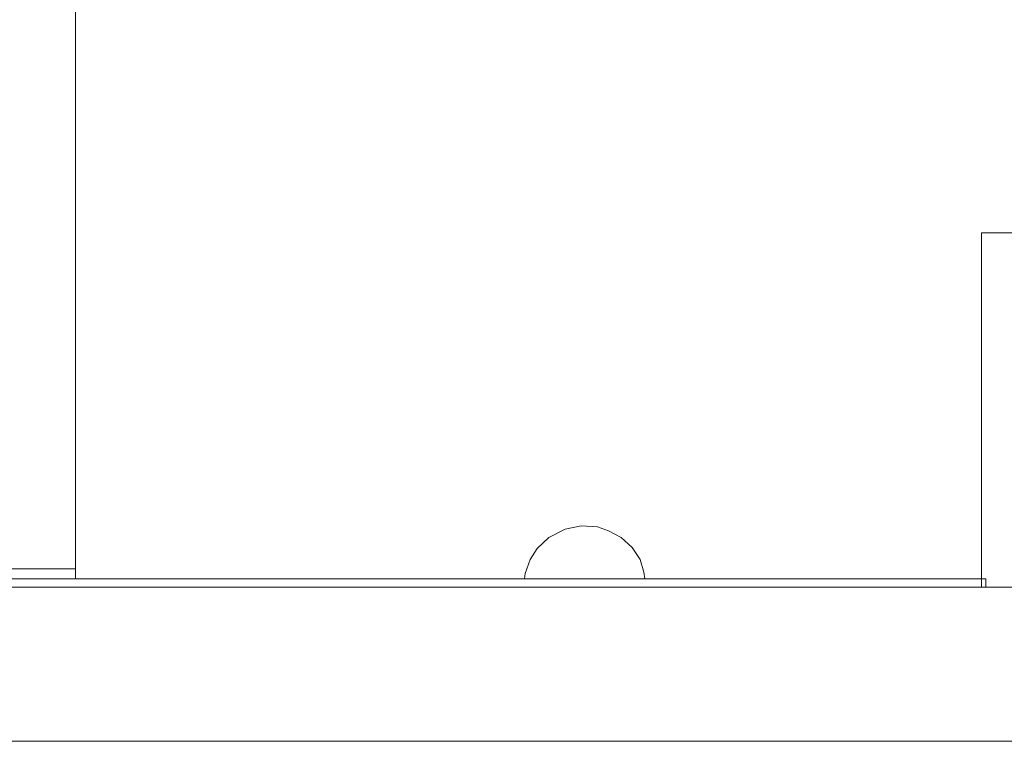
# Model space of a CAD drawing. Header units: millimetres. Extents: x -261 to 187, y -214 to 106.
# Tile 1006 of 1056: x -196.14 to -192.94, y 3.65 to 6. Entities that reach past the tile are written whole.
import ezdxf

# ---------------------------------------------------------------- set-up
doc = ezdxf.new("R2010")
doc.units = ezdxf.units.MM
doc.header["$LTSCALE"] = 0.005
doc.header["$MEASUREMENT"] = 0
for name, color, linetype, lineweight in [('IFC-Elemento terminal-Contorno', 9, 'Continuous', 5), ('IFC-Laje-Contorno', 9, 'Continuous', 5), ('IFC-Parede padrão-Contorno', 9, 'Continuous', 5), ('IFC-Parede-Contorno', 9, 'Continuous', 5)]:
    doc.layers.add(name, color=color, linetype=linetype, lineweight=lineweight)

msp = doc.modelspace()

# ---------------------------------------------------------------- linework, layer by layer
at = {"layer": 'IFC-Elemento terminal-Contorno', "lineweight": 5}
for p, q in [((-194.4203, 4.3173), (-194.368, 4.3444)), ((-194.368, 4.3444), (-194.3151, 4.355)), ((-194.3151, 4.355), (-194.2624, 4.3514)), ((-194.2624, 4.3514), (-194.2262, 4.3384)), ((-194.2262, 4.3384), (-194.185, 4.3173)), ((-194.4586, 4.2809), (-194.4203, 4.3173)), ((-194.185, 4.3173), (-194.1502, 4.2847)), ((-194.4814, 4.2456), (-194.4586, 4.2809)), ((-194.1502, 4.2847), (-194.1238, 4.2456)), ((-194.4981, 4.1994), (-194.4814, 4.2456)), ((-194.1238, 4.2456), (-194.1115, 4.2044)), ((-194.4994, 4.1823), (-194.4981, 4.1994)), ((-194.1115, 4.2044), (-194.108, 4.1823)), ((-194.5016, 4.1551), (-194.5015, 4.1558)), ((-194.1038, 4.1558), (-194.1037, 4.1551))]:
    msp.add_line(p, q, dxfattribs=at)
at = {"layer": 'IFC-Laje-Contorno', "lineweight": 5}
for p, q in [((-195.9608, 4.2152), (-195.9608, 17.2548)), ((-195.9608, 4.1823), (-195.9608, 5.3337)), ((-197.0629, 4.2152), (-195.9608, 4.2152)), ((-195.9608, 4.1551), (-195.9608, 4.1558))]:
    msp.add_line(p, q, dxfattribs=at)
at = {"layer": 'IFC-Parede padrão-Contorno', "lineweight": 5}
for p, q in [((-193.0134, 4.93), (-193.0134, 5.3076)), ((-193.0134, 5.3076), (-192.974, 5.3076)), ((-192.974, 5.3076), (-192.8931, 5.3076)), ((-193.0134, 4.1551), (-193.0134, 4.93)), ((-198.8894, 4.1551), (-192.8931, 4.1551)), ((-198.8894, 3.6542), (-192.8931, 3.6542))]:
    msp.add_line(p, q, dxfattribs=at)
at = {"layer": 'IFC-Parede-Contorno', "lineweight": 5}
for p, q in [((-205.5021, 4.1823), (-194.2681, 4.1823)), ((-194.2681, 4.1823), (-192.9993, 4.1823)), ((-192.9993, 4.16), (-192.9993, 4.1823)), ((-198.3447, 4.1558), (-192.9993, 4.1558)), ((-192.9993, 4.1558), (-192.9993, 4.16))]:
    msp.add_line(p, q, dxfattribs=at)

doc.saveas('drawing.dxf')
